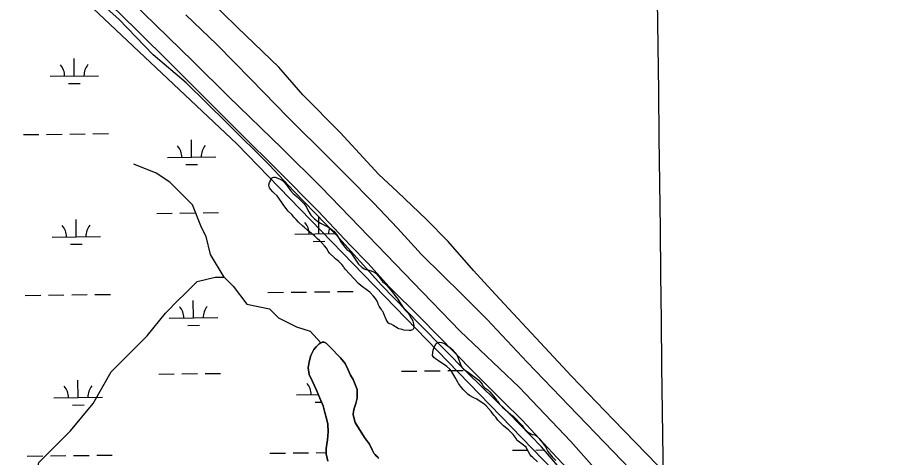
# Model space of a CAD drawing. Extents: x 3694830 to 3732949, y 415201 to 440970.
# Drawn here: x 3702850 to 3704658, y 434598 to 435508 of the extents above; entities that cross this region are included whole.
import ezdxf

# ---------------------------------------------------------------- set-up
doc = ezdxf.new("R2010")
doc.units = 0
for name, color, linetype in [('V-GRID-MAJR', 7, 'Continuous'), ('V-LEVE-TOET', 7, 'Continuous'), ('V-SITE-VEGE', 7, 'Continuous'), ('V-TOPO-SHOR', 7, 'Continuous'), ('V-WETL-SWMP', 7, 'Continuous')]:
    doc.layers.add(name, color=color, linetype=linetype)

msp = doc.modelspace()

# ---------------------------------------------------------------- linework, layer by layer
at = {"layer": 'V-GRID-MAJR'}
msp.add_spline([(3704347.2800000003, 420679.41000000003), (3704276.781, 426737.893), (3704206.2600000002, 432798.304), (3704135.739, 438858.722), (3704135.717, 438860.645)], degree=3, dxfattribs=at)
at = {"layer": 'V-LEVE-TOET'}
for points in [[(3702093.078, 436527.324), (3702130.2430000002, 436476.724), (3702158.401, 436442.80100000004), (3702200.3340000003, 436393.409), (3702260.1950000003, 436336.91500000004), (3702352.406, 436241.145), (3702467.34, 436131.72000000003), (3702562.539, 436035.362), (3702676.268, 435928.919), (3702783.4280000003, 435824.246), (3702887.563, 435732.69), (3702991.714, 435635.762), (3703110.254, 435517.998), (3703213.821, 435417.488), (3703286.265, 435344.924), (3703397.613, 435237.279), (3703478.433, 435157.581), (3703557.474, 435075.491), (3703668.25, 434960.088), (3703765.847, 434859.558), (3703887.964, 434743.596), (3703994.554, 434631.161), (3704097.574, 434515.135), (3704178.487, 434429.379)], [(3704151.039, 434406.704), (3704064.833, 434491.157), (3704017.518, 434543.517), (3703965.423, 434597.647), (3703894.157, 434674.99), (3703853.447, 434715.436), (3703792.381, 434775.506), (3703683.409, 434886.739), (3703618.75, 434950.972), (3703574.429, 435000.358), (3703538.503, 435037.23600000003), (3703472.035, 435107.433), (3703388.213, 435192.493), (3703312.779, 435266.837), (3703246.919, 435332.859), (3703169.089, 435410.777), (3703096.645, 435482.744), (3703041.5700000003, 435536.27)]]:
    msp.add_lwpolyline(points, dxfattribs=at)
at = {"layer": 'V-SITE-VEGE'}
for points in [[(3703555.59, 434957.884), (3703528.003, 434987.404), (3703528.005, 434987.74), (3703525.6520000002, 434990.454), (3703524.308, 434992.827), (3703520.95, 434997.235), (3703514.892, 435003.344), (3703508.1580000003, 435009.117), (3703504.789, 435011.499), (3703495.702, 435020.662), (3703493.017, 435024.729), (3703489.327, 435031.166), (3703485.292, 435035.913), (3703478.898, 435042.702), (3703474.524, 435046.77400000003), (3703470.821, 435050.507), (3703465.099, 435055.601), (3703454.322, 435064.771), (3703450.2830000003, 435068.507), (3703443.2120000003, 435074.282), (3703440.517, 435076.322), (3703431.43, 435085.147), (3703426.381, 435090.238), (3703422.009, 435094.988), (3703417.6380000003, 435100.41500000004), (3703410.235, 435107.882), (3703405.526, 435113.30700000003), (3703401.1580000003, 435119.41000000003), (3703396.794, 435125.849), (3703390.41, 435134.664), (3703387.049, 435139.07300000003), (3703381.329, 435144.84), (3703377.96, 435147.56), (3703373.252, 435152.987), (3703371.575, 435155.697), (3703370.573, 435158.744), (3703370.327, 435161.32), (3703370.252, 435162.123), (3703371.6240000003, 435166.85000000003), (3703373.326, 435170.223), (3703375.036, 435174.608), (3703377.411, 435177.30100000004), (3703380.457, 435177.96400000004), (3703383.16, 435177.952), (3703392.272, 435174.87200000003), (3703397.998, 435170.792), (3703400.019, 435169.09500000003), (3703406.7490000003, 435162.305), (3703409.436, 435157.9), (3703413.127, 435152.139), (3703414.808, 435150.105), (3703420.526, 435144.336), (3703423.899, 435141.281), (3703428.6070000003, 435137.201), (3703442.7430000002, 435122.949), (3703448.119, 435115.83), (3703448.786, 435113.799), (3703452.809, 435106.00800000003), (3703457.173, 435099.231), (3703464.574, 435091.42600000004), (3703471.31, 435086.327), (3703477.043, 435082.925), (3703492.214, 435075.087), (3703497.615, 435072.021), (3703502.327, 435067.94800000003), (3703504.684, 435066.246), (3703510.063, 435059.465), (3703514.759, 435051.672), (3703519.1210000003, 435043.88), (3703526.512, 435034.047), (3703531.558, 435028.618), (3703535.261, 435025.22500000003), (3703538.628, 435021.829), (3703542.998, 435016.404), (3703544.344, 435014.37200000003), (3703548.708, 435008.26900000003), (3703553.742, 435000.137), (3703555.7600000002, 434997.76300000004), (3703562.4930000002, 434991.65), (3703567.2120000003, 434988.588), (3703570.923, 434987.222), (3703577.3370000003, 434985.504), (3703587.461, 434982.081), (3703591.165, 434979.02400000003), (3703596.548, 434972.917), (3703605.286, 434962.064), (3703608.989, 434958.333), (3703613.028, 434954.597), (3703615.049, 434952.89900000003), (3703622.109, 434944.083), (3703624.464, 434941.705), (3703627.823, 434936.96), (3703630.847, 434932.893), (3703634.546, 434928.483), (3703636.561, 434925.77), (3703638.575, 434922.382), (3703642.267, 434916.621), (3703649.3200000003, 434906.115), (3703652.009, 434902.721), (3703657.394, 434897.292), (3703660.0810000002, 434893.565)], [(3703660.0810000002, 434893.565), (3703664.4450000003, 434886.44800000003), (3703666.46, 434883.73600000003), (3703668.131, 434879.673), (3703668.799, 434877.306), (3703669.458, 434873.585), (3703669.782, 434870.20300000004), (3703669.764, 434866.148), (3703668.74, 434863.787), (3703667.384, 434862.103), (3703662.643, 434860.434), (3703659.9390000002, 434860.445), (3703649.468, 434861.503), (3703645.419, 434862.873), (3703639.003, 434864.25200000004), (3703635.965, 434865.28), (3703633.27, 434867.318), (3703630.235, 434869.022), (3703627.544, 434871.059), (3703623.157, 434873.445), (3703620.12, 434874.471), (3703617.7630000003, 434876.17100000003), (3703616.079, 434877.869), (3703614.4, 434879.903), (3703612.725, 434883.628), (3703609.382, 434891.75200000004), (3703607.375, 434897.169), (3703606.036, 434899.879), (3703604.352, 434901.575), (3703602.673, 434903.94800000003), (3703600.6580000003, 434906.998), (3703598.311, 434911.065), (3703596.302, 434915.466), (3703595.3000000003, 434918.512), (3703593.961, 434921.221), (3703590.6040000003, 434926.98), (3703586.572, 434932.065), (3703578.832, 434939.87200000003), (3703564.011, 434951.08900000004), (3703560.978, 434953.131), (3703555.59, 434957.884)], [(3703901.898, 434619.465), (3703882.698, 434634.077), (3703881.697, 434637.124), (3703875.311, 434645.599), (3703866.224, 434654.766), (3703855.45, 434663.597), (3703843.671, 434675.47500000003), (3703839.3030000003, 434681.238), (3703835.602, 434685.31200000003), (3703829.89, 434692.771), (3703819.126, 434704.981), (3703814.75, 434708.718), (3703807.338, 434713.82), (3703799.92, 434718.246), (3703793.85, 434721.31200000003), (3703784.748, 434726.419), (3703782.051, 434728.121), (3703771.9590000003, 434738.642), (3703766.2430000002, 434745.76300000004), (3703762.546, 434750.848), (3703760.8710000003, 434753.559), (3703755.165, 434763.384), (3703747.448, 434776.259), (3703744.085, 434780.329), (3703738.365, 434786.098), (3703730.952, 434791.2), (3703725.895, 434794.26300000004), (3703721.181, 434797.661), (3703714.776, 434802.083), (3703711.41, 434804.8), (3703709.7260000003, 434806.836), (3703708.723, 434808.868), (3703709.085, 434814.95), (3703709.781, 434819.677), (3703712.176, 434826.08900000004), (3703716.2630000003, 434833.505), (3703717.9590000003, 434834.853), (3703722.02, 434836.52400000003), (3703727.0870000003, 434836.166), (3703731.14, 434834.457), (3703735.855, 434831.396), (3703741.583, 434827.314), (3703744.954, 434825.272), (3703746.975, 434823.574), (3703749.33, 434821.199), (3703753.025, 434816.789), (3703754.7120000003, 434815.43200000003), (3703758.071, 434810.684), (3703761.09, 434805.265), (3703764.7600000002, 434794.435), (3703766.093, 434790.034), (3703767.429, 434786.64900000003), (3703769.784, 434783.264)], [(3703769.784, 434783.264), (3703772.815, 434780.882), (3703776.184, 434778.50200000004), (3703782.924, 434774.08), (3703804.145, 434757.764), (3703810.869, 434749.289), (3703812.882, 434746.24), (3703816.92, 434742.166), (3703822.985, 434737.74700000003), (3703827.023, 434734.01300000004), (3703838.119, 434720.447), (3703841.142, 434716.378), (3703842.824, 434714.344), (3703847.19, 434707.903), (3703852.91, 434702.134), (3703870.42, 434687.19), (3703875.473, 434683.112), (3703879.511, 434679.379), (3703890.614, 434667.50200000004), (3703893.6410000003, 434664.11100000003), (3703895.992, 434660.72000000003), (3703901.71, 434654.27400000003), (3703904.065, 434651.89900000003), (3703908.108, 434648.83900000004), (3703911.8170000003, 434646.795), (3703914.8540000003, 434645.76900000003), (3703920.932, 434644.731), (3703924.299, 434642.011), (3703929.012, 434637.262), (3703930.691, 434635.226), (3703932.034, 434633.192), (3703934.054, 434631.155), (3703936.4050000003, 434627.765), (3703938.086, 434625.731), (3703942.117, 434619.968), (3703944.128, 434615.903), (3703947.147, 434610.484), (3703949.8340000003, 434606.753), (3703955.8850000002, 434599.294), (3703963.289, 434591.829)], [(3703925.426, 434588.947), (3703915.663, 434598.114), (3703912.634, 434600.832), (3703909.609, 434604.561), (3703904.2430000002, 434614.386), (3703901.898, 434619.465)]]:
    msp.add_lwpolyline(points, dxfattribs=at)
at = {"layer": 'V-TOPO-SHOR'}
for p, q in [((3703477.6420245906, 434835.4439095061), (3703473.9980245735, 434833.14990957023)), ((3703480.3770245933, 434836.36490949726), (3703477.6420245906, 434835.4439095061)), ((3703484.482024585, 434836.8349095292), (3703480.3770245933, 434836.36490949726)), ((3703488.597024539, 434834.5669096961), (3703484.482024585, 434836.8349095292)), ((3703496.3810244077, 434826.8339101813), (3703488.597024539, 434834.5669096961)), ((3703463.08302446, 434821.70490998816), (3703457.19202431, 434808.9069105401)), ((3703467.629024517, 434827.19590977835), (3703463.08302446, 434821.70490998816)), ((3703473.9980245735, 434833.14990957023), (3703467.629024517, 434827.19590977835)), ((3703518.3610240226, 434804.0879115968), (3703496.3810244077, 434826.8339101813)), ((3703457.19202431, 434808.9069105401), (3703453.1270241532, 434796.1159111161)), ((3703527.5270238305, 434792.25291230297), (3703518.3610240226, 434804.0879115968)), ((3703453.1270241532, 434796.1159111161), (3703451.3440239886, 434783.3319117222)), ((3703451.3440239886, 434783.3319117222), (3703453.670023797, 434769.6489124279)), ((3703533.0410236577, 434780.8619129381), (3703527.5270238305, 434792.25291230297)), ((3703538.5580234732, 434768.55791361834), (3703533.0410236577, 434780.8619129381)), ((3703453.670023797, 434769.6489124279), (3703460.107023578, 434755.0659132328)), ((3703544.065023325, 434758.9929141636), (3703538.5580234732, 434768.55791361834)), ((3703460.107023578, 434755.0659132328), (3703468.3800233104, 434737.2949142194)), ((3703546.8260232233, 434752.1569145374), (3703544.065023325, 434758.9929141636)), ((3703550.04302312, 434745.3219149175), (3703546.8260232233, 434752.1569145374)), ((3703552.3470230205, 434738.4839152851), (3703550.04302312, 434745.3219149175)), ((3703468.3800233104, 434737.2949142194), (3703475.7380230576, 434720.4339151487)), ((3703552.3700229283, 434731.63791562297), (3703552.3470230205, 434738.4839152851)), ((3703552.406022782, 434720.6859161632), (3703552.3700229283, 434731.63791562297)), ((3703475.7380230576, 434720.4339151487), (3703482.1790228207, 434704.4819160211)), ((3703547.449022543, 434701.501917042), (3703550.1600226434, 434709.7259166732)), ((3703550.1600226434, 434709.7259166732), (3703552.406022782, 434720.6859161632)), ((3703482.1790228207, 434704.4819160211), (3703485.87302263, 434691.2599167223)), ((3703485.87302263, 434691.2599167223), (3703489.1100224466, 434678.4929173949)), ((3703544.302022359, 434686.8879177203), (3703545.192022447, 434693.7369173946)), ((3703545.192022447, 434693.7369173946), (3703547.449022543, 434701.501917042)), ((3703489.1100224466, 434678.4929173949), (3703492.343022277, 434666.6379180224)), ((3703544.7700223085, 434683.23891790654), (3703544.302022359, 434686.8879177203)), ((3703548.463022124, 434670.47291858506), (3703544.7700223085, 434683.23891790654)), ((3703492.343022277, 434666.6379180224), (3703492.852022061, 434650.66691881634)), ((3703568.1900216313, 434639.048920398), (3703548.463022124, 434670.47291858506)), ((3703492.852022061, 434650.66691881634), (3703491.535021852, 434634.6899195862)), ((3703578.2750214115, 434625.390921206), (3703568.1900216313, 434639.048920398)), ((3703491.535021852, 434634.6899195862), (3703488.4010216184, 434616.42492044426)), ((3703583.790021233, 434613.5439218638), (3703578.2750214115, 434625.390921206)), ((3703488.4010216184, 434616.42492044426), (3703488.437021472, 434605.47192098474)), ((3703488.437021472, 434605.47192098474), (3703492.1370212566, 434590.4249217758)), ((3703587.462021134, 434607.16692222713), (3703583.790021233, 434613.5439218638)), ((3703589.754021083, 434603.9799224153), (3703587.462021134, 434607.16692222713)), ((3703591.5860210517, 434602.1599225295), (3703589.754021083, 434603.9799224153)), ((3703595.7050209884, 434598.5229227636), (3703591.5860210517, 434602.1599225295)), ((3703596.627020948, 434595.7879229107), (3703595.7050209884, 434598.5229227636))]:
    msp.add_line(p, q, dxfattribs=at)
for points in [[(3701950.8303353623, 436652.0474332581), (3702052.5283444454, 436447.2082848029), (3702248.2719984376, 436259.97522446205), (3702707.8440556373, 435808.9137609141), (3703303.585611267, 435247.21457989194), (3704112.092008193, 434413.17640201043), (3704716.3441574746, 433808.92425272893), (3705507.829367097, 432974.8860748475), (3705771.657770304, 432711.0576716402), (3705797.1895512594, 432668.5047033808), (3705797.1895512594, 432651.48351607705), (3705729.104802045, 432625.9517351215), (3705363.149275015, 432413.1868938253)], [(3704577.458, 434176.413), (3704517.322, 434232.362), (3704450.48, 434302.086), (3704358.338, 434395.995), (3704260.4820000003, 434491.313), (3704174.063, 434581.91000000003), (3704082.397, 434676.772), (3703995.9790000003, 434766.417), (3703913.3710000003, 434855.12200000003), (3703865.671, 434906.336), (3703830.37, 434944.281), (3703793.1720000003, 434984.58), (3703741.093, 435044.889), (3703696.258, 435090.363), (3703636.055, 435147.76900000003), (3703597.3850000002, 435183.795), (3703517.22, 435270.61), (3703440.3510000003, 435348.387), (3703390.8570000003, 435405.67100000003), (3703305.234, 435487.401), (3703240.3680000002, 435551.866)], [(3704189.2490000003, 434499.816), (3704168.728, 434519.805), (3704082.309, 434610.402), (3703990.642, 434705.264), (3703904.225, 434794.909), (3703821.619, 434883.614), (3703768.151, 434936.731), (3703729.008, 434975.143), (3703686.043, 435018.3), (3703635.906, 435072.378), (3703586.25, 435124.555), (3703533.256, 435178.624), (3703496.021, 435215.615), (3703409.139, 435301.928), (3703333.23, 435380.188), (3703262.572, 435452.28), (3703198.611, 435513.924)], [(3703277.581892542, 434971.25777035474), (3703249.524786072, 435018.0196144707), (3703240.1724172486, 435055.42908976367), (3703230.820048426, 435074.13382741), (3703212.11531078, 435120.89567152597), (3703165.3534666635, 435167.6575156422), (3703137.2963601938, 435186.3622532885), (3703090.5345160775, 435205.06699093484)], [(3702884.7824019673, 434456.87748507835), (3702884.7824019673, 434531.69643566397), (3702884.7824019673, 434531.69643566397), (3702894.13477079, 434587.8106486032), (3702959.6013525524, 434653.2772303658), (3703006.3631966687, 434709.391443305), (3703043.7726719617, 434774.8580250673), (3703081.1821472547, 434812.26750036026), (3703118.5916225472, 434849.67697565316), (3703156.0010978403, 434896.43881976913), (3703184.0582043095, 434924.4959262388), (3703193.410573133, 434933.84829506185), (3703221.4676796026, 434961.9054015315), (3703258.8771548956, 434971.25777035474), (3703277.581892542, 434971.25777035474), (3703296.286630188, 434952.5530327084), (3703324.3437366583, 434915.1435574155), (3703371.105580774, 434905.7911885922), (3703389.8103184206, 434887.0864509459), (3703427.219793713, 434868.38171329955), (3703455.276900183, 434859.02934447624), (3703477.6420245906, 434835.4439095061)]]:
    msp.add_lwpolyline(points, dxfattribs=at)
at = {"layer": 'V-WETL-SWMP'}
for p, q in [((3702967.7424236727, 435387.3739558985), (3702967.3130726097, 435423.37139549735)), ((3702917.745979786, 435386.77763497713), (3703017.73886756, 435387.9702768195)), ((3702955.9273137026, 435371.8009363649), (3702979.925606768, 435372.0871704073)), ((3702862.3380396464, 435266.0372293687), (3702894.335763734, 435266.41887475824)), ((3702910.334625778, 435266.60969745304), (3702942.3323498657, 435266.9913428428)), ((3702958.331211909, 435267.1821655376), (3702990.328935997, 435267.56381092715)), ((3703006.327798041, 435267.75463362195), (3703038.3255221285, 435268.1362790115)), ((3703210.234508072, 435219.44107419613), (3703209.805157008, 435255.4385137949)), ((3703160.238064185, 435218.8447532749), (3703260.2309519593, 435220.0373951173)), ((3703198.419398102, 435203.8680546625), (3703222.417691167, 435204.15428870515)), ((3702971.710044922, 435054.7226164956), (3702971.2806938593, 435090.7200560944)), ((3703138.208419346, 435103.14178945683), (3703170.2061434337, 435103.52343484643)), ((3703186.205005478, 435103.7142575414), (3703218.2027295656, 435104.095902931)), ((3703234.201591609, 435104.286725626), (3703266.199315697, 435104.66837101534)), ((3703473.582348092, 435060.7085813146), (3703473.162193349, 435095.9349876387)), ((3702921.713601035, 435054.1262955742), (3703021.7064888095, 435055.31893741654)), ((3703423.585904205, 435060.11226039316), (3703506.908366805, 435061.10606962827)), ((3702959.894934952, 435039.149596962), (3702983.8932280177, 435039.4358310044)), ((3703461.767238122, 435045.13556178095), (3703485.765531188, 435045.4217958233)), ((3702866.3056608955, 434933.3858899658), (3702898.303384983, 434933.76753535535)), ((3702914.3022470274, 434933.9583580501), (3702946.2999711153, 434934.3400034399)), ((3702962.298833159, 434934.53082613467), (3702994.2965572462, 434934.91247152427)), ((3703010.2954192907, 434935.103294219), (3703042.293143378, 434935.4849396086)), ((3703368.1779640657, 434939.3718547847), (3703400.175688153, 434939.75350017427)), ((3703416.1745501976, 434939.94432286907), (3703448.1722742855, 434940.32596825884)), ((3703464.171136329, 434940.51679095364), (3703496.1688604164, 434940.8984363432)), ((3703512.167722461, 434941.089259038), (3703544.1654465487, 434941.4709044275)), ((3703214.202129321, 434886.7897347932), (3703213.7727782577, 434922.78717439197)), ((3703164.2056854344, 434886.19341387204), (3703264.198573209, 434887.3860557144)), ((3703202.387019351, 434871.21671525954), (3703226.3853124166, 434871.5029493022)), ((3703142.1760405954, 434770.4904500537), (3703174.173764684, 434770.87209544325)), ((3703190.1726267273, 434771.0629181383), (3703222.1703508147, 434771.4445635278)), ((3703238.169212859, 434771.63538622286), (3703270.166936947, 434772.01703161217)), ((3703644.048343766, 434776.4764148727), (3703676.046067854, 434776.8580602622)), ((3703692.0449298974, 434777.04888295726), (3703724.0426539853, 434777.4305283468)), ((3703740.0415160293, 434777.62135104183), (3703772.039240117, 434778.00299643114)), ((3702975.677666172, 434722.07127709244), (3702975.2483151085, 434758.0687166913)), ((3703427.5535254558, 434727.46092099), (3703472.4378749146, 434727.9962685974)), ((3702925.681222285, 434721.47495617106), (3703025.6741100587, 434722.6675980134)), ((3703465.734859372, 434712.48422237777), (3703478.8845729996, 434712.6410625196)), ((3702963.862556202, 434706.49825755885), (3702987.860849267, 434706.7844916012)), ((3702870.273282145, 434600.7345505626), (3702902.2710062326, 434601.11619595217)), ((3702918.2698682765, 434601.30701864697), (3702950.2675923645, 434601.68866403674)), ((3702966.266454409, 434601.87948673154), (3702998.2641784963, 434602.2611321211)), ((3703014.26304054, 434602.4519548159), (3703046.2607646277, 434602.8336002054)), ((3703372.1455853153, 434606.7205153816), (3703404.143309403, 434607.10216077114)), ((3703420.1421714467, 434607.29298346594), (3703452.1398955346, 434607.6746288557)), ((3703468.138757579, 434607.8654515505), (3703488.4283591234, 434608.1074510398)), ((3703874.017888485, 434612.7064802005), (3703906.015612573, 434613.0881255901)), ((3703922.014474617, 434613.27894828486), (3703939.13092964, 434613.48310080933))]:
    msp.add_line(p, q, dxfattribs=at)
for points in [[(3705727.632090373, 432759.6736674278), (3705434.1080884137, 433065.16967463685), (3705167.632093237, 433352.86165688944), (3704842.403113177, 433690.3315835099), (3704560.606110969, 433980.4475916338), (3704322.241930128, 434223.209257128), (3704260.4039311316, 434281.28225343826), (3704213.056931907, 434326.39825058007), (3704149.283935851, 434387.35423606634), (3704064.7219663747, 434472.3231237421), (3704003.819970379, 434538.5861090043), (3703933.7189862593, 434619.74905056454), (3703865.5789961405, 434690.32301420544), (3703780.059012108, 434773.84295544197), (3703682.931013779, 434872.25594929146), (3703602.711023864, 434954.8309121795), (3703508.452034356, 435059.51287356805), (3703421.466056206, 435149.289793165), (3703371.203057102, 435202.5847898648), (3703283.74305859, 435289.9517843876), (3703198.706060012, 435372.9917791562), (3703131.0890610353, 435431.0457753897), (3703060.0480622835, 435504.98077079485), (3702961.9910754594, 435592.79472230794)], [(3703492.137021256, 434590.4249217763), (3703488.437021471, 434605.4719209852), (3703488.401021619, 434616.4249204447), (3703491.5350218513, 434634.6899195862), (3703492.8520220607, 434650.66691881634), (3703492.343022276, 434666.63791802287), (3703489.1100224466, 434678.4929173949), (3703485.8730226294, 434691.2599167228), (3703482.1790228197, 434704.4819160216), (3703475.738023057, 434720.4339151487), (3703468.38002331, 434737.2949142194), (3703460.107023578, 434755.06591323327), (3703453.670023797, 434769.6489124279), (3703451.344023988, 434783.3319117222), (3703453.127024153, 434796.1159111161), (3703457.19202431, 434808.9069105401), (3703463.0830244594, 434821.7049099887), (3703467.6290245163, 434827.19590977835), (3703473.998024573, 434833.1499095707), (3703477.6420245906, 434835.4439095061), (3703480.3770245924, 434836.36490949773), (3703484.482024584, 434836.8349095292), (3703488.5970245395, 434834.5669096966), (3703496.3810244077, 434826.83391018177), (3703518.361024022, 434804.0879115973), (3703527.5270238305, 434792.25291230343), (3703533.0410236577, 434780.8619129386), (3703538.558023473, 434768.5579136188), (3703544.065023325, 434758.9929141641), (3703546.826023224, 434752.1569145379), (3703550.04302312, 434745.321914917), (3703552.34702302, 434738.4839152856), (3703552.3700229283, 434731.63791562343), (3703552.4060227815, 434720.6859161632), (3703550.1600226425, 434709.72591667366), (3703547.449022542, 434701.5019170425), (3703545.192022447, 434693.73691739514), (3703544.302022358, 434686.8879177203), (3703544.7700223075, 434683.23891790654), (3703548.4630221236, 434670.47291858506), (3703568.1900216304, 434639.048920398), (3703578.275021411, 434625.390921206), (3703583.7900212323, 434613.5439218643), (3703587.462021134, 434607.16692222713), (3703589.754021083, 434603.97992241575), (3703591.5860210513, 434602.15992252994), (3703595.7050209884, 434598.5229227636), (3703596.627020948, 434595.7879229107)]]:
    msp.add_lwpolyline(points, dxfattribs=at)
for centre, radius, start, end in [((3702912.497753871, 435387.18987494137), 35.24628790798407, 359.9115295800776, 41.45518791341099), ((3703022.975768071, 435388.50757568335), 35.24628790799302, 139.91152657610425, 181.45518490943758), ((3703154.9898382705, 435219.25699323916), 35.24628790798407, 359.9115295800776, 41.45518791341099), ((3703265.4678524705, 435220.57469398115), 35.24628790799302, 139.91152657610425, 181.45518490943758), ((3702916.4653751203, 435054.5385355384), 35.24628790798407, 359.9115295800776, 41.45518791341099), ((3703026.9433893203, 435055.85623628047), 35.24628790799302, 139.91152657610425, 181.45518490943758), ((3703418.3376782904, 435060.5245003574), 35.24628790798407, 359.9115295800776, 41.45518791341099), ((3703528.8156924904, 435061.8422010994), 35.24628790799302, 161.54185045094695, 181.45518490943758), ((3703158.9574595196, 434886.6056538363), 35.24628790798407, 359.9115295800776, 41.45518791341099), ((3703269.4354737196, 434887.92335457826), 35.24628790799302, 139.91152657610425, 181.45518490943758), ((3702920.43299637, 434721.8871961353), 35.24628790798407, 359.9115295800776, 41.45518791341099), ((3703030.911010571, 434723.2048968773), 35.24628790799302, 139.91152657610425, 181.45518490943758), ((3703422.30529954, 434727.8731609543), 35.24628790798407, 359.9115295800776, 41.45518791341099)]:
    msp.add_arc(centre, radius, start, end, dxfattribs=at)

doc.saveas('drawing.dxf')
